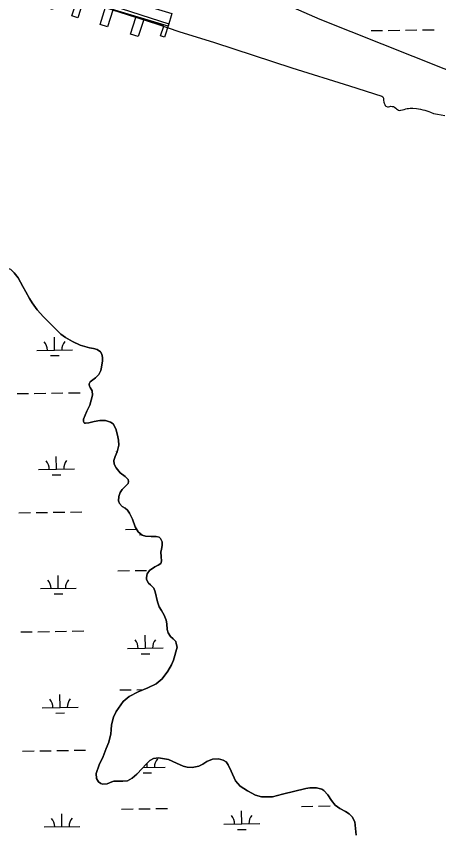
# Model space of a CAD drawing. Extents: x 3823584 to 3861785, y 301729 to 327625.
# Drawn here: x 3840810 to 3841990, y 315914 to 318185 of the extents above; entities that cross this region are included whole.
import ezdxf

# ---------------------------------------------------------------- set-up
doc = ezdxf.new("R2010")
doc.units = 0
for name, color, linetype in [('V-BLDG-OTLN', 7, 'Continuous'), ('V-CHAN-DOCK', 7, 'Continuous'), ('V-TOPO-SHOR', 7, 'Continuous'), ('V-WETL-SWMP', 7, 'Continuous')]:
    doc.layers.add(name, color=color, linetype=linetype)

msp = doc.modelspace()

# ---------------------------------------------------------------- linework, layer by layer
at = {"layer": 'V-BLDG-OTLN'}
msp.add_lwpolyline([(3841234.5, 318156.9), (3840993, 318230.6), (3841004.5, 318268.3), (3841044.5, 318256.1), (3841043.8, 318253.6), (3841245.2, 318192.1)], close=True, dxfattribs=at)
at = {"layer": 'V-CHAN-DOCK'}
msp.add_lwpolyline([(3840892.3, 318275.4), (3841236.7, 318163.9), (3841224.3, 318125.9), (3841213.1, 318129.6), (3841222.1, 318157.1), (3841166.5, 318175.3), (3841151, 318127.7), (3841129.1, 318134.9), (3841144.2, 318181.1), (3841080.1, 318202), (3841064.9, 318155.3), (3841044.3, 318162), (3841059.9, 318209.6), (3840998.4, 318229.7), (3840982.2, 318180), (3840965.4, 318185.5), (3840981.7, 318235.6), (3840927.6, 318253.3), (3840911.4, 318203.6), (3840895.2, 318208.9), (3840911.2, 318258), (3840888.9, 318265.3), (3840892.3, 318275.4)], dxfattribs=at)
at = {"layer": 'V-TOPO-SHOR'}
for points in [[(3841041.7, 318214.8), (3841204.3, 318162.5), (3841264.2, 318141.8), (3841363.5, 318111.2), (3841580.1, 318040.5), (3841740.7, 317990), (3841831.4, 317961.3), (3841833.4, 317959.9), (3841834.1, 317959.3), (3841835.2, 317955.7), (3841835.2, 317950.2), (3841836.3, 317944.9), (3841837.3, 317941.6), (3841839.1, 317938.3), (3841840.5, 317936), (3841842.3, 317934.1), (3841847, 317932), (3841849.3, 317932), (3841853.2, 317933.1), (3841855.9, 317933.3), (3841860, 317933.1), (3841863.7, 317932.4), (3841866.7, 317930.9), (3841869.8, 317928.4), (3841872.2, 317926.1), (3841874.6, 317924.1), (3841877.5, 317922.4), (3841881.4, 317921.9), (3841883.8, 317922.1), (3841888.4, 317923.3), (3841893.3, 317924.8), (3841898, 317926.2), (3841901.9, 317927), (3841905.5, 317927.6), (3841910.2, 317927.7)], [(3841910.2, 317927.7), (3841917.4, 317927.8), (3841927.4, 317926.7), (3841933.7, 317926.2), (3841938.9, 317925.1), (3841945, 317923.8), (3841950.9, 317922.9), (3841956.9, 317920.3), (3841962.4, 317918.4), (3841967.1, 317916.7), (3841975.6, 317913.5), (3841986.5, 317911.1), (3842007, 317907.8)], [(3841026, 317257), (3841014.6, 317259.4), (3840989.1, 317266.6), (3840967, 317276.5), (3840947.5, 317288), (3840934.7, 317297.4), (3840912.5, 317319.2), (3840886.9, 317345.1), (3840868.7, 317365.5), (3840854.6, 317385.1), (3840847.2, 317396.7), (3840837, 317415), (3840828.8, 317430.5), (3840816.1, 317454), (3840804.4, 317468.6), (3840794.9, 317477.5), (3840784.9, 317481.3), (3840774.3, 317481.5), (3840765.9, 317479.9), (3840758.1, 317476.6), (3840745.1, 317472.9), (3840737.4, 317473.4), (3840726.4, 317479.6), (3840712.4, 317491.7)], [(3841217.5, 316334.6), (3841233.6, 316356.1), (3841244, 316374.2), (3841249.7, 316386.8), (3841259.2, 316423.2), (3841257.3, 316433.7), (3841255.7, 316438.8), (3841248.6, 316446.5), (3841241.3, 316453.3), (3841234.1, 316463.2), (3841232, 316472.5), (3841230.8, 316488.6), (3841229, 316498.5), (3841223.3, 316512.5), (3841215.9, 316525.7), (3841209.3, 316536.4), (3841205, 316550.1), (3841198.4, 316577.8), (3841194.6, 316587.9), (3841185.5, 316597.4), (3841179.9, 316602.4), (3841174.3, 316612.7), (3841173.9, 316618), (3841176.3, 316627.8), (3841182.5, 316637.3), (3841197.2, 316647.6), (3841206.7, 316652.2), (3841214.3, 316656.8), (3841214.5, 316657.2), (3841215.8, 316663.1), (3841215.2, 316676.4), (3841214.3, 316688.3), (3841216.2, 316696.8), (3841218.2, 316706.8), (3841217.5, 316717.3), (3841213.1, 316726.5), (3841209.1, 316730.7), (3841201.1, 316732), (3841186.8, 316732.4), (3841171.1, 316733.2), (3841162.1, 316736), (3841151, 316744.9), (3841142.2, 316758.9), (3841134.5, 316780.9), (3841126.9, 316797.6), (3841121.3, 316806), (3841114.2, 316811.4), (3841106.3, 316816), (3841098.6, 316824.3), (3841095.9, 316832.1), (3841096.4, 316843.8), (3841100.4, 316855), (3841106.5, 316863.7), (3841115.6, 316872.8), (3841121.4, 316878.6), (3841122.4, 316880.2), (3841124, 316885.8), (3841122.4, 316891.5), (3841114.5, 316899.8), (3841100.3, 316910.4), (3841089.3, 316923.8), (3841083.5, 316934.1), (3841083.2, 316944.6), (3841086.2, 316955.6), (3841092.1, 316969), (3841096.6, 316987.5), (3841095.6, 317001.3), (3841093.5, 317015.6), (3841088.2, 317032.9), (3841080.6, 317046.6), (3841073.1, 317051.4), (3841059.7, 317056.1), (3841043.3, 317056.3), (3841027.5, 317053.1), (3841012.9, 317049.6), (3841003.3, 317048.3), (3841000.9, 317049.1), (3841000.1, 317049.7), (3840998.1, 317053), (3840997.9, 317060.2), (3841007.8, 317082.6), (3841015.4, 317099), (3841023.7, 317126.7), (3841022.7, 317139.2), (3841016.9, 317148.1), (3841014.5, 317151.6), (3841013.9, 317157.1), (3841013.9, 317158.4), (3841017.1, 317163.8), (3841031.7, 317175.1), (3841041.1, 317184.2), (3841046.1, 317195.6), (3841048.3, 317205.2), (3841051.4, 317222.5), (3841050.9, 317231.9), (3841049.3, 317241.3), (3841045.5, 317247.5), (3841036, 317254.6), (3841026, 317257)], [(3841759.1, 315898.8), (3841757.2, 315916.8), (3841755.2, 315936.1), (3841748, 315950.1), (3841740.2, 315958.4), (3841729.2, 315964.8), (3841713.6, 315972.8), (3841701, 315982.2), (3841690.9, 315995.2), (3841680.1, 316011.1), (3841669, 316022.9), (3841663.5, 316026.8), (3841648.5, 316030.5), (3841630.3, 316030.5), (3841618.8, 316028.6), (3841553.5, 316012.9), (3841525.8, 316005.9), (3841494.8, 316005.9), (3841478.5, 316010.6), (3841455.7, 316022.1), (3841435.4, 316035.1), (3841422.5, 316050.2), (3841410.8, 316076.9), (3841401.8, 316095), (3841396, 316103.3), (3841388.1, 316108.3), (3841374.6, 316111.7), (3841358.3, 316111.1), (3841342, 316104.6), (3841331.1, 316096.3), (3841320, 316091.2), (3841301.3, 316087.3), (3841287.2, 316088.7), (3841276, 316091.5), (3841257.5, 316099.9), (3841235.5, 316109.6), (3841207.8, 316114.1), (3841194, 316112.6), (3841183.7, 316106.6), (3841173.2, 316097.1), (3841162, 316084.8), (3841146.9, 316068.8), (3841134, 316057.3), (3841120.9, 316050.5), (3841108.4, 316048.9), (3841094.9, 316049.4), (3841083, 316049.4), (3841077.7, 316047.8), (3841070.7, 316044.2), (3841064.7, 316041.6), (3841051.4, 316041), (3841046.7, 316042.3), (3841039.8, 316047.3), (3841034.2, 316057), (3841033.6, 316070.9), (3841041.7, 316095.3), (3841052.8, 316117.7), (3841061.3, 316140.5), (3841068.8, 316157.8), (3841074.3, 316181.8), (3841075.6, 316192.6), (3841076.2, 316207), (3841081.6, 316227.7), (3841089.6, 316244), (3841109.1, 316271.4), (3841126.1, 316285.9), (3841150.8, 316298.9), (3841178, 316309.6), (3841200.6, 316320.9), (3841217.5, 316334.6)]]:
    msp.add_lwpolyline(points, dxfattribs=at)
at = {"layer": 'V-WETL-SWMP'}
for p, q in [((3841801, 318144.5), (3841833, 318144.9)), ((3841849, 318145.2), (3841880.9, 318145.7)), ((3841896.9, 318145.9), (3841928.9, 318146.4)), ((3841944.9, 318146.7), (3841976.9, 318147.2)), ((3840917.6, 317252.8), (3840917.1, 317288.8)), ((3840867.6, 317252), (3840967.6, 317253.5)), ((3840905.9, 317237.2), (3840929.9, 317237.5)), ((3840812.6, 317131.1), (3840844.6, 317131.6)), ((3840860.6, 317131.8), (3840892.6, 317132.3)), ((3840908.6, 317132.6), (3840940.6, 317133)), ((3840956.6, 317133.3), (3840988.6, 317133.8)), ((3840922.8, 316920.1), (3840922.2, 316956.1)), ((3841089.1, 316969.1), (3841092.2, 316969.2)), ((3840872.8, 316919.4), (3840972.8, 316920.9)), ((3840911, 316904.5), (3840935, 316904.9)), ((3840817.8, 316798.4), (3840849.8, 316798.9)), ((3840865.8, 316799.2), (3840897.8, 316799.7)), ((3840913.8, 316799.9), (3840945.8, 316800.4)), ((3840961.8, 316800.7), (3840993.8, 316801.2)), ((3841115.8, 316752.3), (3841146.1, 316752.8)), ((3841154.1, 316737.4), (3841160.2, 316737.5)), ((3841142.2, 316637.2), (3841174.2, 316637.7)), ((3840927.9, 316587.5), (3840927.3, 316623.5)), ((3841094.2, 316636.5), (3841126.2, 316637)), ((3840877.9, 316586.7), (3840977.9, 316588.3)), ((3840916.1, 316571.9), (3840940.1, 316572.3)), ((3840822.9, 316465.8), (3840854.9, 316466.3)), ((3840870.9, 316466.5), (3840902.9, 316467)), ((3840918.9, 316467.3), (3840950.9, 316467.8)), ((3840966.9, 316468), (3840998.9, 316468.5)), ((3841171, 316420.4), (3841170.4, 316456.4)), ((3841121, 316419.6), (3841221, 316421.2)), ((3841159.2, 316404.8), (3841183.2, 316405.2)), ((3841099.3, 316303.9), (3841131.3, 316304.4)), ((3841147.3, 316304.6), (3841165.9, 316304.9)), ((3840933, 316254.9), (3840932.5, 316290.9)), ((3840883, 316254.1), (3840983, 316255.6)), ((3840921.3, 316239.3), (3840945.3, 316239.6)), ((3840828, 316133.2), (3840860, 316133.7)), ((3840876, 316133.9), (3840908, 316134.4)), ((3840924, 316134.6), (3840956, 316135.1)), ((3840972, 316135.4), (3841004, 316135.9)), ((3841176.1, 316087.8), (3841175.9, 316099.5)), ((3841164.3, 316072.2), (3841188.3, 316072.5)), ((3841164.6, 316087.6), (3841226.1, 316088.6)), ((3841606.3, 315979), (3841638.3, 315979.5)), ((3841654.3, 315979.7), (3841686.3, 315980.2)), ((3841702.3, 315980.5), (3841703.3, 315980.5)), ((3840938.1, 315922.2), (3840937.6, 315958.2)), ((3841104.5, 315971.2), (3841136.5, 315971.7)), ((3841152.5, 315972), (3841184.5, 315972.5)), ((3841200.5, 315972.7), (3841232.5, 315973.2)), ((3841440, 315930), (3841439.4, 315966)), ((3840888.1, 315921.5), (3840988.1, 315923)), ((3841390, 315929.2), (3841490, 315930.7)), ((3841428.2, 315914.4), (3841452.2, 315914.7))]:
    msp.add_line(p, q, dxfattribs=at)
for points in [[(3842091.6, 318003.6), (3841658.9, 318175.3), (3841216.4, 318369.8)], [(3840804.4, 317468.6), (3840816.1, 317454), (3840828.8, 317430.5), (3840837, 317415), (3840847.2, 317396.7), (3840854.6, 317385.1), (3840868.7, 317365.5), (3840886.9, 317345.1), (3840912.5, 317319.2), (3840934.7, 317297.4), (3840947.5, 317288), (3840967, 317276.5), (3840989.1, 317266.6), (3841014.6, 317259.4), (3841026, 317257)], [(3841026, 317257), (3841036, 317254.6), (3841045.5, 317247.5), (3841049.3, 317241.3), (3841050.9, 317231.9), (3841051.4, 317222.5), (3841048.3, 317205.2), (3841046.1, 317195.6), (3841041.1, 317184.2), (3841031.7, 317175.1), (3841017.1, 317163.8), (3841013.9, 317158.4), (3841013.9, 317157.1), (3841014.5, 317151.6), (3841016.9, 317148.1), (3841022.7, 317139.2), (3841023.7, 317126.7), (3841015.4, 317099), (3841007.8, 317082.6), (3840997.9, 317060.2), (3840998.1, 317053), (3841000.1, 317049.7), (3841000.9, 317049.1), (3841003.3, 317048.3), (3841012.9, 317049.6), (3841027.5, 317053.1), (3841043.3, 317056.3), (3841059.7, 317056.1), (3841073.1, 317051.4), (3841080.6, 317046.6), (3841088.2, 317032.9), (3841093.5, 317015.6), (3841095.6, 317001.3), (3841096.6, 316987.5), (3841092.1, 316969), (3841086.2, 316955.6), (3841083.2, 316944.6), (3841083.5, 316934.1), (3841089.3, 316923.8), (3841100.3, 316910.4), (3841114.5, 316899.8), (3841122.4, 316891.5), (3841124, 316885.8), (3841122.4, 316880.2), (3841121.4, 316878.6), (3841115.6, 316872.8), (3841106.5, 316863.7), (3841100.4, 316855), (3841096.4, 316843.8), (3841095.9, 316832.1), (3841098.6, 316824.3), (3841106.3, 316816), (3841114.2, 316811.4), (3841121.3, 316806), (3841126.9, 316797.6), (3841134.5, 316780.9), (3841142.2, 316758.9), (3841151, 316744.9), (3841162.1, 316736), (3841171.1, 316733.2), (3841186.8, 316732.4), (3841201.1, 316732), (3841209.1, 316730.7), (3841213.1, 316726.5), (3841217.5, 316717.3), (3841218.2, 316706.8), (3841216.2, 316696.8), (3841214.3, 316688.3), (3841215.2, 316676.4), (3841215.8, 316663.1), (3841214.5, 316657.2), (3841214.3, 316656.8), (3841206.7, 316652.2), (3841197.2, 316647.6), (3841182.5, 316637.3), (3841176.3, 316627.8), (3841173.9, 316618), (3841174.3, 316612.7), (3841179.9, 316602.4), (3841185.5, 316597.4), (3841194.6, 316587.9), (3841198.4, 316577.8), (3841205, 316550.1), (3841209.3, 316536.4), (3841215.9, 316525.7), (3841223.3, 316512.5), (3841229, 316498.5), (3841230.8, 316488.6), (3841232, 316472.5), (3841234.1, 316463.2), (3841241.3, 316453.3), (3841248.6, 316446.5), (3841255.7, 316438.8), (3841257.3, 316433.7), (3841259.2, 316423.2), (3841249.7, 316386.8), (3841244, 316374.2), (3841233.6, 316356.1), (3841217.5, 316334.6), (3841200.6, 316320.9), (3841178, 316309.6)], [(3841178, 316309.6), (3841150.8, 316298.9), (3841126.1, 316285.9), (3841109.1, 316271.4), (3841089.6, 316244), (3841081.6, 316227.7), (3841076.2, 316207), (3841075.6, 316192.6), (3841074.3, 316181.8), (3841068.8, 316157.8), (3841061.3, 316140.5), (3841052.8, 316117.7), (3841041.7, 316095.3), (3841033.6, 316070.9), (3841034.2, 316057), (3841039.8, 316047.3), (3841046.7, 316042.3), (3841051.4, 316041), (3841064.7, 316041.6), (3841070.7, 316044.2), (3841077.7, 316047.8), (3841083, 316049.4), (3841094.9, 316049.4), (3841108.4, 316048.9), (3841120.9, 316050.5), (3841134, 316057.3), (3841146.9, 316068.8), (3841162, 316084.8), (3841173.2, 316097.1), (3841183.7, 316106.6), (3841194, 316112.6), (3841207.8, 316114.1), (3841235.5, 316109.6), (3841257.5, 316099.9), (3841276, 316091.5), (3841287.2, 316088.7), (3841301.3, 316087.3), (3841320, 316091.2), (3841331.1, 316096.3), (3841342, 316104.6), (3841358.3, 316111.1), (3841374.6, 316111.7), (3841388.1, 316108.3), (3841396, 316103.3), (3841401.8, 316095), (3841410.8, 316076.9), (3841422.5, 316050.2), (3841435.4, 316035.1), (3841455.7, 316022.1), (3841478.5, 316010.6), (3841494.8, 316005.9), (3841525.8, 316005.9), (3841553.5, 316012.9), (3841618.8, 316028.6), (3841630.3, 316030.5), (3841648.5, 316030.5), (3841663.5, 316026.8), (3841669, 316022.9), (3841680.1, 316011.1), (3841690.9, 315995.2), (3841701, 315982.2), (3841713.6, 315972.8), (3841729.2, 315964.8), (3841740.2, 315958.4), (3841748, 315950.1), (3841755.2, 315936.1), (3841757.2, 315916.8), (3841759.1, 315898.8)]]:
    msp.add_lwpolyline(points, dxfattribs=at)
for centre, start, end in [((3840862.4, 317252.4), 0.1115, 41.6552), ((3840972.9, 317254.1), 140.1115, 181.6552), ((3840867.5, 316919.8), 0.1115, 41.6552), ((3840978, 316921.5), 140.1115, 181.6552), ((3841110.6, 316752.7), 0.1115, 0.7428), ((3840872.6, 316587.1), 0.1115, 41.6552), ((3840983.1, 316588.8), 140.1115, 181.6552), ((3841115.7, 316420), 0.1115, 41.6552), ((3841226.2, 316421.7), 140.1115, 181.6552), ((3840877.8, 316254.5), 0.1115, 41.6552), ((3840988.2, 316256.2), 140.1115, 181.6552), ((3841231.3, 316089.1), 140.1115, 181.6552), ((3840882.9, 315921.9), 0.1115, 41.6552), ((3840993.4, 315923.6), 140.1115, 181.6552), ((3841384.7, 315929.6), 0.1115, 41.6552), ((3841495.2, 315931.3), 140.1115, 181.6552)]:
    msp.add_arc(centre, 35.2, start, end, dxfattribs=at)

doc.saveas('drawing.dxf')
